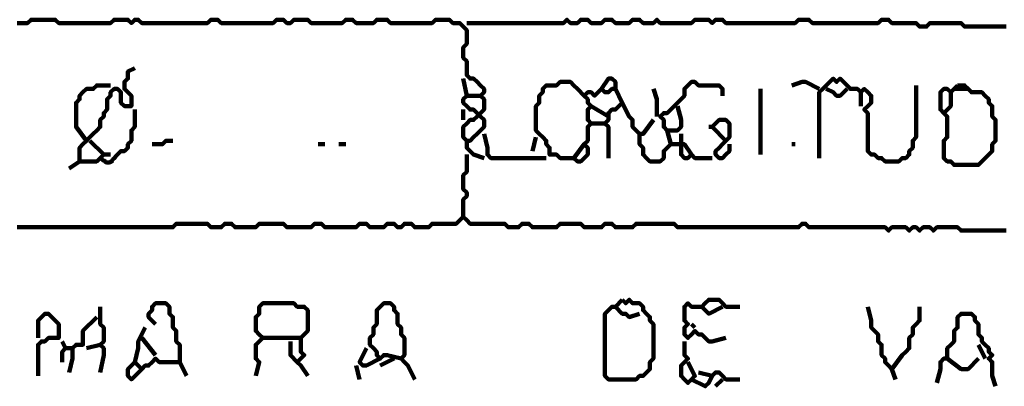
# Model space of a CAD drawing. Header units: metres. Extents: x 1959 to 4131, y 3282 to 4313.
# Tile 307 of 356: x 2425.968 to 2428.597, y 4306.764 to 4307.742. Entities that reach past the tile are written whole.
import ezdxf

# ---------------------------------------------------------------- set-up
doc = ezdxf.new("R2010")
doc.units = ezdxf.units.M
doc.layers.add('P', color=250, linetype='Continuous', lineweight=100)

msp = doc.modelspace()

# ---------------------------------------------------------------- linework, layer by layer
at = {"layer": 'P', "color": 0, "linetype": 'Continuous'}
for points in [[(2425.9617, 4307.733), (2425.9709, 4307.733), (2425.9802, 4307.733), (2425.9894, 4307.733), (2425.9986, 4307.7423), (2426.0079, 4307.7423), (2426.0171, 4307.7423), (2426.0263, 4307.7423), (2426.0356, 4307.7423), (2426.0448, 4307.7423), (2426.054, 4307.7423), (2426.0632, 4307.7423), (2426.0725, 4307.733), (2426.0817, 4307.733), (2426.0909, 4307.733), (2426.1002, 4307.733), (2426.1094, 4307.733), (2426.1186, 4307.733), (2426.1279, 4307.733), (2426.1371, 4307.733), (2426.1463, 4307.733), (2426.1556, 4307.733), (2426.1648, 4307.733), (2426.174, 4307.733), (2426.1832, 4307.733), (2426.1925, 4307.733), (2426.2017, 4307.733), (2426.2109, 4307.733), (2426.2202, 4307.7423), (2426.2294, 4307.7423), (2426.2386, 4307.7423), (2426.2479, 4307.7423), (2426.2571, 4307.7423), (2426.2663, 4307.733), (2426.2756, 4307.7423), (2426.2848, 4307.7423), (2426.294, 4307.733), (2426.3032, 4307.733), (2426.3125, 4307.733), (2426.3217, 4307.733), (2426.3309, 4307.733), (2426.3402, 4307.733), (2426.3494, 4307.733), (2426.3586, 4307.733), (2426.3679, 4307.733), (2426.3771, 4307.733), (2426.3863, 4307.733), (2426.3956, 4307.733), (2426.4048, 4307.733), (2426.414, 4307.733), (2426.4232, 4307.733), (2426.4325, 4307.733), (2426.4417, 4307.733), (2426.4509, 4307.733), (2426.4602, 4307.733), (2426.4694, 4307.733), (2426.4786, 4307.7423), (2426.4879, 4307.7423), (2426.4971, 4307.7423), (2426.5063, 4307.733), (2426.5156, 4307.733), (2426.5248, 4307.733), (2426.534, 4307.733), (2426.5432, 4307.733), (2426.5525, 4307.733), (2426.5617, 4307.733), (2426.5709, 4307.733), (2426.5802, 4307.733), (2426.5894, 4307.733), (2426.5986, 4307.733), (2426.6079, 4307.733), (2426.6171, 4307.733), (2426.6263, 4307.733), (2426.6356, 4307.733), (2426.6448, 4307.733), (2426.654, 4307.7423), (2426.6632, 4307.7423), (2426.6725, 4307.7423), (2426.6817, 4307.733), (2426.6909, 4307.733), (2426.7002, 4307.7423), (2426.7094, 4307.7423), (2426.7186, 4307.7423), (2426.7279, 4307.7423), (2426.7371, 4307.7423), (2426.7463, 4307.733), (2426.7556, 4307.733), (2426.7648, 4307.733), (2426.774, 4307.733), (2426.7832, 4307.733), (2426.7925, 4307.733), (2426.8017, 4307.733), (2426.8109, 4307.733), (2426.8202, 4307.733), (2426.8294, 4307.733), (2426.8386, 4307.7423), (2426.8479, 4307.7423), (2426.8571, 4307.7423), (2426.8663, 4307.733), (2426.8756, 4307.733), (2426.8848, 4307.733), (2426.894, 4307.733), (2426.9032, 4307.733), (2426.9125, 4307.733), (2426.9217, 4307.7423), (2426.9309, 4307.7423), (2426.9402, 4307.7423), (2426.9494, 4307.7423), (2426.9586, 4307.733), (2426.9679, 4307.733), (2426.9771, 4307.733), (2426.9863, 4307.733), (2426.9956, 4307.733), (2427.0048, 4307.733), (2427.014, 4307.733), (2427.0232, 4307.733), (2427.0325, 4307.733), (2427.0417, 4307.733), (2427.0509, 4307.733), (2427.0602, 4307.733), (2427.0694, 4307.733), (2427.0786, 4307.7423), (2427.0879, 4307.7423), (2427.0971, 4307.7423), (2427.1063, 4307.7423), (2427.1156, 4307.7423), (2427.1248, 4307.733), (2427.134, 4307.733), (2427.1432, 4307.733), (2427.1525, 4307.7238), (2427.1617, 4307.7146), (2427.1617, 4307.7053), (2427.1617, 4307.6961), (2427.1617, 4307.6869), (2427.1617, 4307.6776), (2427.1525, 4307.6684), (2427.1525, 4307.6592), (2427.1525, 4307.6499), (2427.1525, 4307.6407), (2427.1617, 4307.6315), (2427.1617, 4307.6223), (2427.1617, 4307.613), (2427.1617, 4307.6038), (2427.1617, 4307.5946), (2427.1709, 4307.5853), (2427.1802, 4307.5853), (2427.1894, 4307.5761), (2427.1986, 4307.5669), (2427.2079, 4307.5576), (2427.2079, 4307.5484), (2427.1986, 4307.5392), (2427.2079, 4307.5299), (2427.2079, 4307.5207), (2427.2079, 4307.5115), (2427.2079, 4307.5023), (2427.1986, 4307.493), (2427.1894, 4307.4838), (2427.1802, 4307.4746), (2427.1709, 4307.4746), (2427.1617, 4307.4653), (2427.1525, 4307.4561), (2427.1525, 4307.4469), (2427.1525, 4307.4376), (2427.1525, 4307.4284), (2427.1617, 4307.4192), (2427.1709, 4307.4192), (2427.1802, 4307.4284), (2427.1894, 4307.4376), (2427.1986, 4307.4469), (2427.2079, 4307.4561), (2427.2079, 4307.4653), (2427.2079, 4307.4746), (2427.1986, 4307.4838), (2427.1894, 4307.493), (2427.1802, 4307.5023), (2427.1709, 4307.5023), (2427.1617, 4307.5115), (2427.1525, 4307.5207), (2427.1525, 4307.5299), (2427.1617, 4307.5392), (2427.1525, 4307.5853)], [(2427.1617, 4307.733), (2427.1986, 4307.733), (2427.2079, 4307.733), (2427.2171, 4307.733), (2427.2263, 4307.733), (2427.2356, 4307.733), (2427.2448, 4307.733), (2427.254, 4307.733), (2427.2632, 4307.733), (2427.2725, 4307.733), (2427.2817, 4307.733), (2427.2909, 4307.733), (2427.3002, 4307.733), (2427.3094, 4307.733), (2427.3186, 4307.733), (2427.3279, 4307.733), (2427.3371, 4307.733), (2427.3463, 4307.733), (2427.3556, 4307.733), (2427.3648, 4307.733), (2427.374, 4307.733), (2427.3832, 4307.733), (2427.3925, 4307.733), (2427.4017, 4307.733), (2427.4109, 4307.733), (2427.4202, 4307.733), (2427.4294, 4307.7423), (2427.4386, 4307.733), (2427.4479, 4307.733), (2427.4571, 4307.733), (2427.4663, 4307.7423), (2427.4756, 4307.7423), (2427.4848, 4307.7423), (2427.494, 4307.733), (2427.5032, 4307.733), (2427.5125, 4307.733), (2427.5217, 4307.733), (2427.5309, 4307.7423), (2427.5402, 4307.7423), (2427.5494, 4307.7423), (2427.5586, 4307.733), (2427.5679, 4307.733), (2427.5771, 4307.733), (2427.5863, 4307.733), (2427.5956, 4307.733), (2427.6048, 4307.7423), (2427.614, 4307.7423), (2427.6232, 4307.7423), (2427.6325, 4307.733), (2427.6417, 4307.733), (2427.6509, 4307.733), (2427.6602, 4307.733), (2427.6694, 4307.7423), (2427.6786, 4307.733), (2427.6879, 4307.733), (2427.6971, 4307.733), (2427.7063, 4307.733), (2427.7156, 4307.733), (2427.7248, 4307.733), (2427.734, 4307.733), (2427.7432, 4307.733), (2427.7525, 4307.733), (2427.7617, 4307.733), (2427.7709, 4307.7423), (2427.7802, 4307.7423), (2427.7894, 4307.7423), (2427.7986, 4307.7423), (2427.8079, 4307.7423), (2427.8171, 4307.733), (2427.8263, 4307.7423), (2427.8356, 4307.7423), (2427.8448, 4307.7423), (2427.854, 4307.733), (2427.8632, 4307.733), (2427.8725, 4307.733), (2427.8817, 4307.733), (2427.8909, 4307.733), (2427.9002, 4307.733), (2427.9094, 4307.733), (2427.9186, 4307.733), (2427.9279, 4307.733), (2427.9371, 4307.733), (2427.9463, 4307.733), (2427.9556, 4307.733), (2427.9648, 4307.733), (2427.974, 4307.733), (2427.9832, 4307.733), (2427.9925, 4307.733), (2428.0017, 4307.733), (2428.0109, 4307.733), (2428.0202, 4307.733), (2428.0294, 4307.733), (2428.0386, 4307.733), (2428.0479, 4307.7423), (2428.0571, 4307.7423), (2428.0663, 4307.7423), (2428.0756, 4307.7423), (2428.0848, 4307.733), (2428.094, 4307.733), (2428.1032, 4307.733), (2428.1125, 4307.733), (2428.1217, 4307.733), (2428.1309, 4307.733), (2428.1402, 4307.733), (2428.1494, 4307.733), (2428.1586, 4307.733), (2428.1679, 4307.733), (2428.1771, 4307.733), (2428.1863, 4307.733), (2428.1956, 4307.733), (2428.2048, 4307.733), (2428.214, 4307.733), (2428.2232, 4307.733), (2428.2325, 4307.733), (2428.2417, 4307.733), (2428.2509, 4307.733), (2428.2602, 4307.733), (2428.2694, 4307.7423), (2428.2786, 4307.7423), (2428.2879, 4307.7423), (2428.2971, 4307.733), (2428.3063, 4307.733), (2428.3156, 4307.733), (2428.3248, 4307.733), (2428.334, 4307.733), (2428.3432, 4307.733), (2428.3525, 4307.733), (2428.3617, 4307.733), (2428.3709, 4307.7238), (2428.3802, 4307.7238), (2428.3894, 4307.7238), (2428.3986, 4307.733), (2428.4079, 4307.733), (2428.4171, 4307.733), (2428.4263, 4307.733), (2428.4356, 4307.733), (2428.4448, 4307.733), (2428.454, 4307.733), (2428.4632, 4307.733), (2428.4725, 4307.733), (2428.4817, 4307.733), (2428.4909, 4307.7238), (2428.5002, 4307.7238), (2428.5094, 4307.7238), (2428.5186, 4307.7238), (2428.5279, 4307.7238), (2428.5371, 4307.7238), (2428.5463, 4307.7238), (2428.5556, 4307.7238), (2428.5648, 4307.7238), (2428.574, 4307.7238), (2428.5832, 4307.7238), (2428.5925, 4307.7238), (2428.6017, 4307.7238)], [(2426.1556, 4307.4192), (2426.1925, 4307.3823), (2426.1832, 4307.373), (2426.174, 4307.3638), (2426.1648, 4307.3638), (2426.1556, 4307.3638), (2426.1463, 4307.3638), (2426.1371, 4307.3638), (2426.1279, 4307.3638), (2426.1279, 4307.373), (2426.1279, 4307.3823), (2426.1279, 4307.3915), (2426.1279, 4307.4007), (2426.1371, 4307.4099), (2426.1463, 4307.4192), (2426.1556, 4307.4284), (2426.1648, 4307.4376), (2426.174, 4307.4469), (2426.1832, 4307.4561), (2426.1832, 4307.4653), (2426.1832, 4307.4746), (2426.1925, 4307.4838), (2426.1925, 4307.493), (2426.2017, 4307.5023), (2426.2017, 4307.5115), (2426.2017, 4307.5207), (2426.2017, 4307.5299), (2426.2109, 4307.5392), (2426.2109, 4307.5484), (2426.2202, 4307.5576), (2426.2294, 4307.5576), (2426.2386, 4307.5484), (2426.2386, 4307.5392), (2426.2386, 4307.5299), (2426.2386, 4307.5207), (2426.2479, 4307.5115), (2426.2571, 4307.5115), (2426.2663, 4307.5115), (2426.2663, 4307.5207), (2426.2663, 4307.5299), (2426.2663, 4307.5392), (2426.2571, 4307.5484), (2426.2479, 4307.5576), (2426.2479, 4307.5669), (2426.2479, 4307.5761), (2426.2571, 4307.5853), (2426.2571, 4307.5946), (2426.2571, 4307.6038), (2426.2756, 4307.613)], [(2427.5217, 4307.5576), (2427.5402, 4307.5853), (2427.5494, 4307.5853), (2427.5586, 4307.5761), (2427.5586, 4307.5669), (2427.5586, 4307.5576), (2427.5494, 4307.5576), (2427.5402, 4307.5484), (2427.5309, 4307.5484), (2427.5217, 4307.5576), (2427.5125, 4307.5484), (2427.5032, 4307.5392), (2427.494, 4307.5484), (2427.4848, 4307.5484), (2427.4756, 4307.5392), (2427.4848, 4307.5299), (2427.4848, 4307.5207), (2427.494, 4307.5115), (2427.4848, 4307.5023), (2427.4848, 4307.493), (2427.4848, 4307.4838), (2427.4848, 4307.4746), (2427.494, 4307.4653), (2427.4848, 4307.4561), (2427.4848, 4307.4469), (2427.4848, 4307.4376), (2427.4848, 4307.4284), (2427.4848, 4307.4192), (2427.4756, 4307.4099), (2427.4848, 4307.4007), (2427.4848, 4307.3915), (2427.4848, 4307.3823), (2427.4756, 4307.373), (2427.4663, 4307.3638), (2427.4571, 4307.3638), (2427.4479, 4307.373), (2427.4386, 4307.373), (2427.4294, 4307.373), (2427.4202, 4307.373), (2427.4109, 4307.373), (2427.4017, 4307.3823), (2427.3925, 4307.3823), (2427.3832, 4307.3823), (2427.3832, 4307.3915), (2427.3832, 4307.4007), (2427.374, 4307.4099), (2427.374, 4307.4192), (2427.3648, 4307.4284), (2427.3556, 4307.4376), (2427.3463, 4307.4469), (2427.3463, 4307.4561), (2427.3463, 4307.4653), (2427.3463, 4307.4746), (2427.3463, 4307.4838), (2427.3463, 4307.493), (2427.3463, 4307.5023), (2427.3463, 4307.5115), (2427.3556, 4307.5207), (2427.3556, 4307.5299), (2427.3556, 4307.5392), (2427.3648, 4307.5484), (2427.3648, 4307.5576), (2427.374, 4307.5669), (2427.3832, 4307.5669), (2427.3925, 4307.5669), (2427.4017, 4307.5669), (2427.4109, 4307.5761), (2427.4202, 4307.5761), (2427.4294, 4307.5761), (2427.4386, 4307.5761), (2427.4479, 4307.5669), (2427.4571, 4307.5576), (2427.4756, 4307.5392)], [(2427.7248, 4307.5115), (2427.734, 4307.4746), (2427.734, 4307.4653), (2427.734, 4307.4561), (2427.7248, 4307.4469), (2427.7156, 4307.4469), (2427.7063, 4307.4469), (2427.6971, 4307.4469), (2427.6879, 4307.4561), (2427.6879, 4307.4653), (2427.6879, 4307.4746), (2427.6786, 4307.4838), (2427.6879, 4307.493), (2427.6971, 4307.493), (2427.7063, 4307.5023), (2427.7156, 4307.5115), (2427.7248, 4307.5207), (2427.734, 4307.5299), (2427.7432, 4307.5392), (2427.7432, 4307.5484), (2427.7432, 4307.5576), (2427.7525, 4307.5669), (2427.7617, 4307.5761), (2427.7709, 4307.5761), (2427.7802, 4307.5669), (2427.7894, 4307.5669), (2427.7986, 4307.5669), (2427.8079, 4307.5669), (2427.8171, 4307.5669), (2427.8263, 4307.5669), (2427.8356, 4307.5669), (2427.8448, 4307.5576), (2427.8448, 4307.5392)], [(2428.0294, 4307.5669), (2428.0571, 4307.5761), (2428.0663, 4307.5761), (2428.1032, 4307.5576)], [(2428.1032, 4307.373), (2428.1032, 4307.4099), (2428.1032, 4307.4192), (2428.1032, 4307.4284), (2428.1032, 4307.4376), (2428.1032, 4307.4469), (2428.1032, 4307.4561), (2428.1032, 4307.4653), (2428.1032, 4307.4746), (2428.1032, 4307.4838), (2428.1032, 4307.493), (2428.1032, 4307.5023), (2428.1032, 4307.5115), (2428.1032, 4307.5207), (2428.1032, 4307.5299), (2428.1032, 4307.5392), (2428.1032, 4307.5484), (2428.1125, 4307.5576), (2428.1217, 4307.5669), (2428.1309, 4307.5761), (2428.1402, 4307.5853), (2428.1494, 4307.5761), (2428.1586, 4307.5853), (2428.1679, 4307.5761), (2428.1771, 4307.5669), (2428.1863, 4307.5576), (2428.1956, 4307.5576), (2428.2048, 4307.5576), (2428.214, 4307.5484), (2428.2232, 4307.5576), (2428.2325, 4307.5484), (2428.2417, 4307.5392), (2428.2417, 4307.5299), (2428.2417, 4307.5207), (2428.2325, 4307.5115), (2428.2232, 4307.5023), (2428.2325, 4307.493), (2428.2325, 4307.4838), (2428.2325, 4307.4746), (2428.2325, 4307.4653), (2428.2325, 4307.4561), (2428.2325, 4307.4469), (2428.2325, 4307.4376), (2428.2325, 4307.4284), (2428.2325, 4307.4192), (2428.2325, 4307.4099), (2428.2325, 4307.4007), (2428.2325, 4307.3915), (2428.2417, 4307.3823), (2428.2509, 4307.3823), (2428.2602, 4307.373), (2428.2694, 4307.373), (2428.2786, 4307.3638), (2428.2879, 4307.3638), (2428.2971, 4307.3638), (2428.3063, 4307.3638), (2428.3156, 4307.3638), (2428.3248, 4307.373), (2428.334, 4307.373), (2428.3432, 4307.3823), (2428.3432, 4307.3915), (2428.3525, 4307.4007), (2428.3525, 4307.4099), (2428.3525, 4307.4192), (2428.3617, 4307.4284), (2428.3617, 4307.4376), (2428.3617, 4307.4469), (2428.3617, 4307.4561), (2428.3617, 4307.4653), (2428.3617, 4307.4746), (2428.3617, 4307.4838), (2428.3617, 4307.493), (2428.3617, 4307.5023), (2428.3617, 4307.5115), (2428.3617, 4307.5207), (2428.3617, 4307.5299), (2428.3617, 4307.5669)], [(2426.1463, 4307.4192), (2426.1186, 4307.4561), (2426.1186, 4307.4653), (2426.1186, 4307.4746), (2426.1186, 4307.4838), (2426.1186, 4307.493), (2426.1186, 4307.5023), (2426.1186, 4307.5115), (2426.1186, 4307.5207), (2426.1279, 4307.5299), (2426.1279, 4307.5392), (2426.1371, 4307.5484), (2426.1463, 4307.5576), (2426.1556, 4307.5576), (2426.1648, 4307.5576), (2426.174, 4307.5669), (2426.2109, 4307.5669)], [(2427.5586, 4307.5576), (2427.5771, 4307.5207), (2427.5679, 4307.5115), (2427.5586, 4307.5023), (2427.5494, 4307.5023), (2427.5402, 4307.493), (2427.5402, 4307.4838), (2427.5402, 4307.4746), (2427.5309, 4307.4653), (2427.5402, 4307.4561), (2427.5402, 4307.4469), (2427.5402, 4307.4376), (2427.5402, 4307.4284), (2427.5402, 4307.4192), (2427.5402, 4307.4099), (2427.5402, 4307.4007), (2427.5402, 4307.373)], [(2427.6602, 4307.5576), (2427.6694, 4307.5299), (2427.6694, 4307.5207), (2427.6694, 4307.4838)], [(2427.9463, 4307.5576), (2427.9463, 4307.5207), (2427.9463, 4307.5115), (2427.9463, 4307.5023), (2427.9463, 4307.493), (2427.9463, 4307.4838), (2427.9463, 4307.4746), (2427.9463, 4307.4653), (2427.9463, 4307.4561), (2427.9463, 4307.4469), (2427.9463, 4307.4376), (2427.9463, 4307.4284), (2427.9463, 4307.3823)], [(2428.1771, 4307.5576), (2428.1586, 4307.5392), (2428.1494, 4307.5392), (2428.1402, 4307.5484), (2428.1217, 4307.5576)], [(2428.214, 4307.5484), (2428.214, 4307.5115)], [(2428.4725, 4307.5669), (2428.4817, 4307.5669), (2428.4909, 4307.5669), (2428.5002, 4307.5576), (2428.5094, 4307.5484), (2428.5186, 4307.5484), (2428.5279, 4307.5484), (2428.5371, 4307.5484), (2428.5463, 4307.5392), (2428.5556, 4307.5299), (2428.5556, 4307.5207), (2428.5648, 4307.5115), (2428.5648, 4307.5023), (2428.5648, 4307.493), (2428.5648, 4307.4838), (2428.574, 4307.4746), (2428.574, 4307.4653), (2428.574, 4307.4561), (2428.574, 4307.4469), (2428.574, 4307.4376), (2428.574, 4307.4284), (2428.574, 4307.4192), (2428.5648, 4307.4099), (2428.5648, 4307.4007), (2428.5648, 4307.3915), (2428.5556, 4307.3823), (2428.5463, 4307.373), (2428.5371, 4307.3638), (2428.5279, 4307.3546), (2428.5186, 4307.3546), (2428.5094, 4307.3546), (2428.5002, 4307.3546), (2428.4909, 4307.3546), (2428.4817, 4307.3546), (2428.4725, 4307.3546), (2428.4632, 4307.3546), (2428.454, 4307.3638), (2428.4448, 4307.3638), (2428.4356, 4307.373), (2428.4356, 4307.3823), (2428.4356, 4307.3915), (2428.4356, 4307.4007), (2428.4356, 4307.4099), (2428.4356, 4307.4192), (2428.4448, 4307.4284), (2428.4448, 4307.4376), (2428.4448, 4307.4469), (2428.4448, 4307.4561), (2428.4448, 4307.4653), (2428.4448, 4307.4746), (2428.4448, 4307.4838), (2428.4356, 4307.493), (2428.4263, 4307.5023), (2428.4263, 4307.5115), (2428.4263, 4307.5207), (2428.4263, 4307.5299), (2428.4263, 4307.5392), (2428.4263, 4307.5484), (2428.4356, 4307.5576), (2428.4448, 4307.5576), (2428.454, 4307.5484), (2428.4725, 4307.5669)], [(2428.454, 4307.5484), (2428.454, 4307.5299), (2428.454, 4307.5207), (2428.454, 4307.5115), (2428.4356, 4307.493)], [(2428.4632, 4307.5576), (2428.5002, 4307.5576)], [(2427.1617, 4307.5392), (2427.1986, 4307.5392)], [(2427.5771, 4307.5207), (2427.5956, 4307.4838), (2427.6048, 4307.4746), (2427.6048, 4307.4653), (2427.6048, 4307.4561), (2427.614, 4307.4469), (2427.6232, 4307.4376), (2427.6325, 4307.4376), (2427.6602, 4307.4746)], [(2426.2756, 4307.5023), (2426.2756, 4307.4653), (2426.2756, 4307.4561), (2426.2663, 4307.4469), (2426.2663, 4307.4376), (2426.2663, 4307.4284), (2426.2663, 4307.4192), (2426.2571, 4307.4099), (2426.2571, 4307.4007), (2426.2479, 4307.3915), (2426.2386, 4307.3915), (2426.2294, 4307.3823), (2426.2248, 4307.3776), (2426.2217, 4307.373), (2426.2171, 4307.3699), (2426.2156, 4307.3669), (2426.2109, 4307.3623), (2426.2063, 4307.3607), (2426.2017, 4307.3607), (2426.1971, 4307.3623), (2426.1956, 4307.3653), (2426.1909, 4307.3669), (2426.1879, 4307.3699), (2426.1832, 4307.373)], [(2427.1525, 4307.5023), (2427.1525, 4307.4746)], [(2427.494, 4307.5115), (2427.5402, 4307.4838)], [(2427.854, 4307.4192), (2427.8171, 4307.4561), (2427.8263, 4307.4653), (2427.8356, 4307.4746), (2427.8448, 4307.4746), (2427.854, 4307.4746), (2427.8632, 4307.4653), (2427.8632, 4307.4561), (2427.8632, 4307.4469), (2427.8632, 4307.4376), (2427.8632, 4307.4284), (2427.854, 4307.4192), (2427.8448, 4307.4099), (2427.8356, 4307.4007), (2427.8263, 4307.3915), (2427.8263, 4307.3823), (2427.8356, 4307.373), (2427.8448, 4307.373), (2427.854, 4307.3823), (2427.8632, 4307.3915), (2427.8632, 4307.4099)], [(2427.494, 4307.4653), (2427.5309, 4307.4653)], [(2427.6971, 4307.4469), (2427.7063, 4307.4099), (2427.6971, 4307.4007), (2427.6879, 4307.3915), (2427.6879, 4307.3823), (2427.6879, 4307.373), (2427.6786, 4307.3638), (2427.6694, 4307.3638), (2427.6602, 4307.3638), (2427.6509, 4307.3638), (2427.6417, 4307.373), (2427.6325, 4307.3823), (2427.6325, 4307.3915), (2427.6325, 4307.4007), (2427.6232, 4307.4099), (2427.6232, 4307.4192), (2427.6232, 4307.4376)], [(2427.8079, 4307.4561), (2427.8171, 4307.4561)], [(2426.3217, 4307.4099), (2426.3402, 4307.4099), (2426.3494, 4307.4099), (2426.3586, 4307.4192), (2426.3771, 4307.4192)], [(2427.1617, 4307.4192), (2427.1617, 4307.4007), (2427.1709, 4307.3915), (2427.1802, 4307.3823), (2427.2079, 4307.373)], [(2427.2079, 4307.4376), (2427.2171, 4307.4007), (2427.2171, 4307.3915), (2427.2171, 4307.3823), (2427.2263, 4307.373), (2427.2356, 4307.373), (2427.2448, 4307.373), (2427.254, 4307.373), (2427.2632, 4307.373), (2427.2725, 4307.373), (2427.2817, 4307.373), (2427.2909, 4307.373), (2427.3002, 4307.373), (2427.3094, 4307.373), (2427.3186, 4307.373), (2427.3279, 4307.373), (2427.374, 4307.373)], [(2427.3463, 4307.4284), (2427.3371, 4307.3915)], [(2427.734, 4307.4376), (2427.734, 4307.4007), (2427.734, 4307.3915), (2427.734, 4307.3823), (2427.7432, 4307.373), (2427.7525, 4307.373), (2427.7617, 4307.3823), (2427.7709, 4307.373), (2427.8171, 4307.373)], [(2426.7648, 4307.4099), (2426.7832, 4307.4099)], [(2426.8202, 4307.4099), (2426.8386, 4307.4099)], [(2427.4479, 4307.373), (2427.4756, 4307.4099)], [(2427.7063, 4307.4099), (2427.734, 4307.4099), (2427.7432, 4307.4099), (2427.7617, 4307.3823)], [(2428.0294, 4307.4099), (2428.0386, 4307.4099)], [(2426.1279, 4307.3638), (2426.1002, 4307.3453)], [(2426.1925, 4307.3823), (2426.2109, 4307.3823)], [(2427.1617, 4307.3823), (2427.1617, 4307.3453), (2427.1617, 4307.3361), (2427.1525, 4307.3269), (2427.1525, 4307.3176), (2427.1525, 4307.3084), (2427.1525, 4307.2992), (2427.1525, 4307.2899), (2427.1617, 4307.2807), (2427.1617, 4307.2715), (2427.1525, 4307.2623), (2427.1525, 4307.253), (2427.1525, 4307.2161)], [(2425.9617, 4307.1884), (2425.9709, 4307.1884), (2425.9802, 4307.1884), (2425.9894, 4307.1884), (2425.9986, 4307.1884), (2426.0079, 4307.1884), (2426.0171, 4307.1884), (2426.0263, 4307.1884), (2426.0356, 4307.1884), (2426.0448, 4307.1884), (2426.054, 4307.1884), (2426.0632, 4307.1884), (2426.0725, 4307.1884), (2426.0817, 4307.1884), (2426.0909, 4307.1884), (2426.1002, 4307.1884), (2426.1094, 4307.1884), (2426.1186, 4307.1884), (2426.1279, 4307.1884), (2426.1371, 4307.1884), (2426.1463, 4307.1884), (2426.1556, 4307.1884), (2426.1648, 4307.1884), (2426.174, 4307.1884), (2426.1832, 4307.1884), (2426.1925, 4307.1884), (2426.2017, 4307.1884), (2426.2109, 4307.1884), (2426.2202, 4307.1884), (2426.2294, 4307.1884), (2426.2386, 4307.1884), (2426.2479, 4307.1884), (2426.2571, 4307.1884), (2426.2663, 4307.1884), (2426.2756, 4307.1884), (2426.2848, 4307.1884), (2426.294, 4307.1884), (2426.3032, 4307.1884), (2426.3125, 4307.1884), (2426.3217, 4307.1884), (2426.3309, 4307.1884), (2426.3402, 4307.1884), (2426.3494, 4307.1884), (2426.3586, 4307.1884), (2426.3679, 4307.1884), (2426.3771, 4307.1884), (2426.3863, 4307.1976), (2426.3956, 4307.1976), (2426.4048, 4307.1976), (2426.414, 4307.1976), (2426.4232, 4307.1976), (2426.4325, 4307.1976), (2426.4417, 4307.1976), (2426.4509, 4307.1976), (2426.4602, 4307.1976), (2426.4694, 4307.1976), (2426.4786, 4307.1884), (2426.4879, 4307.1884), (2426.4971, 4307.1884), (2426.5063, 4307.1884), (2426.5156, 4307.1976), (2426.5248, 4307.1976), (2426.534, 4307.1976), (2426.5432, 4307.1884), (2426.5525, 4307.1884), (2426.5617, 4307.1884), (2426.5709, 4307.1884), (2426.5802, 4307.1884), (2426.5894, 4307.1884), (2426.5986, 4307.1884), (2426.6079, 4307.1976), (2426.6171, 4307.1976), (2426.6263, 4307.1976), (2426.6356, 4307.1976), (2426.6448, 4307.1976), (2426.654, 4307.1976), (2426.6632, 4307.1976), (2426.6725, 4307.1976), (2426.6817, 4307.1884), (2426.6909, 4307.1884), (2426.7002, 4307.1884), (2426.7094, 4307.1884), (2426.7186, 4307.1884), (2426.7279, 4307.1884), (2426.7371, 4307.1884), (2426.7463, 4307.1884), (2426.7556, 4307.1976), (2426.7648, 4307.1976), (2426.774, 4307.1976), (2426.7832, 4307.1884), (2426.7925, 4307.1884), (2426.8017, 4307.1884), (2426.8109, 4307.1884), (2426.8202, 4307.1884), (2426.8294, 4307.1884), (2426.8386, 4307.1884), (2426.8479, 4307.1884), (2426.8571, 4307.1884), (2426.8663, 4307.1884), (2426.8756, 4307.1976), (2426.8848, 4307.1976), (2426.894, 4307.1976), (2426.9032, 4307.1884), (2426.9125, 4307.1884), (2426.9217, 4307.1884), (2426.9309, 4307.1884), (2426.9402, 4307.1884), (2426.9494, 4307.1976), (2426.9586, 4307.1976), (2426.9679, 4307.1976), (2426.9771, 4307.1884), (2426.9863, 4307.1884), (2426.9956, 4307.1976), (2427.0048, 4307.1976), (2427.014, 4307.1976), (2427.0232, 4307.1884), (2427.0325, 4307.1884), (2427.0417, 4307.1884), (2427.0509, 4307.1884), (2427.0602, 4307.1884), (2427.0694, 4307.1976), (2427.0786, 4307.1976), (2427.0879, 4307.1976), (2427.0971, 4307.1976), (2427.1063, 4307.1976), (2427.1156, 4307.1976), (2427.1248, 4307.1976), (2427.134, 4307.1976), (2427.1432, 4307.2069), (2427.1525, 4307.2161), (2427.1617, 4307.2069), (2427.1709, 4307.1976), (2427.1802, 4307.1976), (2427.1894, 4307.1976), (2427.1986, 4307.1976), (2427.2079, 4307.1976), (2427.2171, 4307.1976), (2427.2263, 4307.1976), (2427.2356, 4307.1976), (2427.2448, 4307.1976), (2427.254, 4307.1976), (2427.2632, 4307.1976), (2427.2725, 4307.1884), (2427.2817, 4307.1884), (2427.2909, 4307.1884), (2427.3002, 4307.1884), (2427.3094, 4307.1976), (2427.3186, 4307.1976), (2427.3279, 4307.1976), (2427.3371, 4307.1884), (2427.3463, 4307.1884), (2427.3556, 4307.1884), (2427.3648, 4307.1884), (2427.374, 4307.1884), (2427.3832, 4307.1884), (2427.3925, 4307.1884), (2427.4017, 4307.1884), (2427.4109, 4307.1976), (2427.4202, 4307.1976), (2427.4294, 4307.1976), (2427.4386, 4307.1976), (2427.4479, 4307.1976), (2427.4571, 4307.1976), (2427.4663, 4307.1976), (2427.4756, 4307.1884), (2427.4848, 4307.1884), (2427.494, 4307.1884), (2427.5032, 4307.1884), (2427.5125, 4307.1884), (2427.5217, 4307.1884), (2427.5309, 4307.1976), (2427.5402, 4307.1976), (2427.5494, 4307.1976), (2427.5586, 4307.1884), (2427.5679, 4307.1884), (2427.5771, 4307.1884), (2427.5863, 4307.1884), (2427.5956, 4307.1884), (2427.6048, 4307.1884), (2427.614, 4307.1976), (2427.6232, 4307.1976), (2427.6325, 4307.1976), (2427.6417, 4307.1976), (2427.6509, 4307.1976), (2427.6602, 4307.1976), (2427.6694, 4307.1976), (2427.6786, 4307.1976), (2427.6879, 4307.1976), (2427.6971, 4307.1976), (2427.7063, 4307.1976), (2427.7156, 4307.1976), (2427.7248, 4307.1884), (2427.734, 4307.1884), (2427.7432, 4307.1884), (2427.7525, 4307.1884), (2427.7617, 4307.1884), (2427.7709, 4307.1884), (2427.7802, 4307.1884), (2427.7894, 4307.1884), (2427.7986, 4307.1884), (2427.8079, 4307.1884), (2427.8171, 4307.1884), (2427.8263, 4307.1884), (2427.8356, 4307.1884), (2427.8448, 4307.1884), (2427.854, 4307.1884), (2427.8632, 4307.1884), (2427.8725, 4307.1884), (2427.8817, 4307.1884), (2427.8909, 4307.1884), (2427.9002, 4307.1884), (2427.9094, 4307.1884), (2427.9186, 4307.1884), (2427.9279, 4307.1884), (2427.9371, 4307.1884), (2427.9463, 4307.1884), (2427.9556, 4307.1884), (2427.9648, 4307.1884), (2427.974, 4307.1884), (2427.9832, 4307.1884), (2427.9925, 4307.1884), (2428.0017, 4307.1884), (2428.0109, 4307.1884), (2428.0202, 4307.1884), (2428.0294, 4307.1884), (2428.0386, 4307.1884), (2428.0479, 4307.1884), (2428.0571, 4307.1976), (2428.0663, 4307.1976), (2428.0756, 4307.1884), (2428.0848, 4307.1884), (2428.094, 4307.1884), (2428.1032, 4307.1884), (2428.1125, 4307.1884), (2428.1217, 4307.1884), (2428.1309, 4307.1884), (2428.1402, 4307.1884), (2428.1494, 4307.1884), (2428.1586, 4307.1884), (2428.1679, 4307.1884), (2428.1771, 4307.1884), (2428.1863, 4307.1884), (2428.1956, 4307.1884), (2428.2048, 4307.1884), (2428.214, 4307.1884), (2428.2232, 4307.1884), (2428.2325, 4307.1884), (2428.2417, 4307.1884), (2428.2509, 4307.1884), (2428.2602, 4307.1884), (2428.2694, 4307.1884), (2428.2786, 4307.1884), (2428.2879, 4307.1792), (2428.2971, 4307.1884), (2428.3063, 4307.1884), (2428.3156, 4307.1884), (2428.3248, 4307.1884), (2428.334, 4307.1884), (2428.3432, 4307.1792), (2428.3525, 4307.1884), (2428.3617, 4307.1884), (2428.3709, 4307.1792), (2428.3802, 4307.1884), (2428.3894, 4307.1884), (2428.3986, 4307.1884), (2428.4079, 4307.1792), (2428.4171, 4307.1884), (2428.4263, 4307.1884), (2428.4356, 4307.1884), (2428.4448, 4307.1884), (2428.454, 4307.1884), (2428.4632, 4307.1884), (2428.4725, 4307.1884), (2428.4817, 4307.1792), (2428.4909, 4307.1792), (2428.5002, 4307.1792), (2428.5094, 4307.1792), (2428.5186, 4307.1792), (2428.5279, 4307.1792), (2428.5371, 4307.1792), (2428.5463, 4307.1792), (2428.5556, 4307.1792), (2428.5648, 4307.1792), (2428.574, 4307.1792), (2428.5832, 4307.1792), (2428.5925, 4307.1792), (2428.6017, 4307.1792)], [(2427.5771, 4306.9946), (2427.5863, 4306.9853), (2427.5956, 4306.9946), (2427.6048, 4306.9853), (2427.614, 4306.9853), (2427.6232, 4306.9853), (2427.6325, 4306.9761), (2427.6325, 4306.9669), (2427.6417, 4306.9576), (2427.6509, 4306.9484), (2427.6509, 4306.9392), (2427.6602, 4306.9299), (2427.6602, 4306.9207), (2427.6602, 4306.9115), (2427.6602, 4306.9023), (2427.6602, 4306.893), (2427.6602, 4306.8838), (2427.6602, 4306.8746), (2427.6602, 4306.8653), (2427.6602, 4306.8561), (2427.6602, 4306.8469), (2427.6602, 4306.8376), (2427.6509, 4306.8284), (2427.6509, 4306.8192), (2427.6509, 4306.8099), (2427.6417, 4306.8007), (2427.6325, 4306.7915), (2427.6232, 4306.7915), (2427.614, 4306.7823), (2427.6048, 4306.7823), (2427.5956, 4306.7823), (2427.5863, 4306.7823), (2427.5771, 4306.7823), (2427.5679, 4306.7823), (2427.5586, 4306.7823), (2427.5494, 4306.7823), (2427.5402, 4306.7823), (2427.5309, 4306.7915), (2427.5309, 4306.8007), (2427.5309, 4306.8099), (2427.5309, 4306.8192), (2427.5309, 4306.8284), (2427.5309, 4306.8376), (2427.5309, 4306.8469), (2427.5309, 4306.8561), (2427.5309, 4306.8653), (2427.5309, 4306.8746), (2427.5309, 4306.8838), (2427.5309, 4306.893), (2427.5309, 4306.9023), (2427.5309, 4306.9115), (2427.5309, 4306.9207), (2427.5309, 4306.9299), (2427.5309, 4306.9392), (2427.5309, 4306.9484), (2427.5309, 4306.9576), (2427.5402, 4306.9669), (2427.5494, 4306.9761), (2427.5586, 4306.9761), (2427.5771, 4306.9946)], [(2427.8448, 4306.9761), (2427.8079, 4306.9576), (2427.7986, 4306.9669), (2427.7894, 4306.9761), (2427.7986, 4306.9853), (2427.8079, 4306.9946), (2427.8171, 4306.9946), (2427.8263, 4306.9946), (2427.8356, 4306.9946), (2427.8448, 4306.9853), (2427.854, 4306.9761), (2427.8632, 4306.9761), (2427.8909, 4306.9761)], [(2426.1832, 4306.9761), (2426.1832, 4306.9392), (2426.1832, 4306.9299), (2426.1925, 4306.9207), (2426.1925, 4306.9115), (2426.1925, 4306.9023), (2426.1925, 4306.893), (2426.1925, 4306.8838), (2426.1832, 4306.8746), (2426.1925, 4306.8653), (2426.1925, 4306.8561), (2426.1925, 4306.8469), (2426.1832, 4306.8007)], [(2426.3309, 4306.9299), (2426.3125, 4306.9484), (2426.3125, 4306.9576), (2426.3217, 4306.9669), (2426.3217, 4306.9761), (2426.3309, 4306.9853), (2426.3402, 4306.9853), (2426.3494, 4306.9853), (2426.3586, 4306.9853), (2426.3679, 4306.9761), (2426.3679, 4306.9669), (2426.3679, 4306.9576), (2426.3771, 4306.9484), (2426.3771, 4306.9392), (2426.3771, 4306.9299), (2426.3771, 4306.9207), (2426.3863, 4306.9115), (2426.3863, 4306.9023), (2426.3863, 4306.893), (2426.3863, 4306.8838), (2426.3956, 4306.8746), (2426.3956, 4306.8653), (2426.3956, 4306.8561), (2426.3956, 4306.8469), (2426.3956, 4306.8376), (2426.3956, 4306.8284), (2426.3863, 4306.8284), (2426.3771, 4306.8284), (2426.3679, 4306.8284), (2426.3586, 4306.8284), (2426.3494, 4306.8284), (2426.3402, 4306.8284), (2426.3309, 4306.8376), (2426.3217, 4306.8284), (2426.3125, 4306.8192), (2426.3032, 4306.8192), (2426.294, 4306.8099), (2426.2848, 4306.8192), (2426.2756, 4306.8284), (2426.2663, 4306.8192), (2426.2571, 4306.8099), (2426.2571, 4306.8007), (2426.2571, 4306.7915), (2426.2663, 4306.7823), (2426.294, 4306.8099)], [(2426.5986, 4306.7915), (2426.6079, 4306.8284), (2426.5986, 4306.8376), (2426.5986, 4306.8469), (2426.5986, 4306.8561), (2426.5986, 4306.8653), (2426.5986, 4306.8746), (2426.6079, 4306.8838), (2426.6171, 4306.893), (2426.6079, 4306.9023), (2426.5986, 4306.9115), (2426.5986, 4306.9207), (2426.5986, 4306.9299), (2426.5986, 4306.9392), (2426.5986, 4306.9484), (2426.6079, 4306.9576), (2426.6079, 4306.9669), (2426.6079, 4306.9761), (2426.6171, 4306.9853), (2426.6263, 4306.9853), (2426.6356, 4306.9853), (2426.6448, 4306.9853), (2426.654, 4306.9853), (2426.6632, 4306.9853), (2426.6725, 4306.9853), (2426.6817, 4306.9853), (2426.6909, 4306.9853), (2426.7002, 4306.9853), (2426.7094, 4306.9761), (2426.7186, 4306.9761), (2426.7279, 4306.9761), (2426.7371, 4306.9669), (2426.7371, 4306.9576), (2426.7371, 4306.9484), (2426.7371, 4306.9392), (2426.7371, 4306.9299), (2426.7371, 4306.9207), (2426.7371, 4306.9115), (2426.7279, 4306.9023), (2426.7186, 4306.893), (2426.7186, 4306.8838), (2426.7186, 4306.8746), (2426.7186, 4306.8653), (2426.7186, 4306.8561), (2426.7279, 4306.8469), (2426.7186, 4306.8376), (2426.7094, 4306.8284), (2426.7186, 4306.8192), (2426.7371, 4306.7915)], [(2426.9863, 4306.8376), (2426.9494, 4306.8469), (2426.9402, 4306.8469), (2426.9309, 4306.8376), (2426.9217, 4306.8469), (2426.9217, 4306.8561), (2426.9125, 4306.8653), (2426.9032, 4306.8746), (2426.9032, 4306.8838), (2426.9032, 4306.893), (2426.9125, 4306.9023), (2426.9125, 4306.9115), (2426.9125, 4306.9207), (2426.9217, 4306.9299), (2426.9217, 4306.9392), (2426.9217, 4306.9484), (2426.9217, 4306.9576), (2426.9217, 4306.9669), (2426.9309, 4306.9761), (2426.9402, 4306.9853), (2426.9494, 4306.9853), (2426.9586, 4306.9853), (2426.9679, 4306.9761), (2426.9679, 4306.9669), (2426.9771, 4306.9576), (2426.9771, 4306.9484), (2426.9771, 4306.9392), (2426.9771, 4306.9299), (2426.9863, 4306.9207), (2426.9863, 4306.9115), (2426.9863, 4306.9023), (2426.9956, 4306.893), (2426.9956, 4306.8838), (2426.9956, 4306.8746), (2426.9956, 4306.8653), (2426.9956, 4306.8561), (2426.9956, 4306.8469), (2426.9863, 4306.8376), (2426.9956, 4306.8284), (2427.0048, 4306.8192), (2427.0232, 4306.7823)], [(2427.5586, 4306.9761), (2427.5771, 4306.9576), (2427.5863, 4306.9576), (2427.5956, 4306.9484), (2427.6232, 4306.9576)], [(2427.854, 4306.893), (2427.8171, 4306.8838), (2427.8079, 4306.8838), (2427.7986, 4306.893), (2427.7894, 4306.9023), (2427.7802, 4306.9023), (2427.7709, 4306.9115), (2427.7617, 4306.9023), (2427.7525, 4306.893), (2427.7432, 4306.9023), (2427.7432, 4306.9115), (2427.7432, 4306.9207), (2427.7525, 4306.9299), (2427.7432, 4306.9392), (2427.7432, 4306.9484), (2427.7432, 4306.9576), (2427.7432, 4306.9669), (2427.7432, 4306.9761), (2427.7525, 4306.9853), (2427.7617, 4306.9761), (2427.7894, 4306.9761)], [(2428.2325, 4306.9761), (2428.2417, 4306.9392), (2428.2417, 4306.9299), (2428.2417, 4306.9207), (2428.2509, 4306.9115), (2428.2602, 4306.9023), (2428.2602, 4306.893), (2428.2602, 4306.8838), (2428.2694, 4306.8746), (2428.2694, 4306.8653), (2428.2694, 4306.8561), (2428.2694, 4306.8469), (2428.2786, 4306.8376), (2428.2786, 4306.8284), (2428.2879, 4306.8192), (2428.2971, 4306.8099), (2428.3063, 4306.7823)], [(2428.3709, 4306.9761), (2428.3709, 4306.9392), (2428.3617, 4306.9299), (2428.3525, 4306.9207), (2428.3525, 4306.9115), (2428.3525, 4306.9023), (2428.3432, 4306.893), (2428.3432, 4306.8838), (2428.3432, 4306.8746), (2428.3432, 4306.8653), (2428.334, 4306.8561), (2428.3248, 4306.8469), (2428.2971, 4306.8099)], [(2426.0171, 4306.893), (2426.0171, 4306.9299), (2426.0171, 4306.9392), (2426.0263, 4306.9484), (2426.0356, 4306.9576), (2426.0448, 4306.9576), (2426.054, 4306.9484), (2426.0632, 4306.9392), (2426.0725, 4306.9299), (2426.0725, 4306.9207), (2426.0725, 4306.9115), (2426.0725, 4306.9023), (2426.0725, 4306.893), (2426.0632, 4306.893), (2426.054, 4306.893), (2426.0448, 4306.893), (2426.0356, 4306.8838), (2426.0263, 4306.8838), (2426.0171, 4306.8746), (2426.0171, 4306.8653), (2426.0171, 4306.8561), (2426.0171, 4306.8469), (2426.0171, 4306.8376), (2426.0171, 4306.8284), (2426.0171, 4306.7915)], [(2426.1002, 4306.8007), (2426.1094, 4306.8376), (2426.1094, 4306.8469), (2426.1094, 4306.8561), (2426.1094, 4306.8653), (2426.1186, 4306.8746), (2426.1279, 4306.8746), (2426.1371, 4306.8746), (2426.1371, 4306.8838), (2426.1371, 4306.893), (2426.1371, 4306.9023), (2426.1371, 4306.9115), (2426.174, 4306.9484)], [(2428.4171, 4306.773), (2428.4263, 4306.8099), (2428.4263, 4306.8192), (2428.4263, 4306.8284), (2428.4356, 4306.8376), (2428.4448, 4306.8376), (2428.4448, 4306.8469), (2428.4448, 4306.8561), (2428.4448, 4306.8653), (2428.454, 4306.8746), (2428.4632, 4306.8838), (2428.4632, 4306.893), (2428.4632, 4306.9023), (2428.4632, 4306.9115), (2428.4725, 4306.9207), (2428.4725, 4306.9299), (2428.4725, 4306.9392), (2428.4725, 4306.9484), (2428.4817, 4306.9576), (2428.4909, 4306.9576), (2428.5002, 4306.9576), (2428.5094, 4306.9576), (2428.5186, 4306.9484), (2428.5186, 4306.9392), (2428.5279, 4306.9299), (2428.5279, 4306.9207), (2428.5279, 4306.9115), (2428.5279, 4306.9023), (2428.5371, 4306.893), (2428.5371, 4306.8838), (2428.5463, 4306.8746), (2428.5556, 4306.8653), (2428.5556, 4306.8561), (2428.5648, 4306.8469), (2428.5556, 4306.8376), (2428.5648, 4306.8284), (2428.5648, 4306.8192), (2428.5648, 4306.8099), (2428.5648, 4306.8007), (2428.5648, 4306.7915), (2428.574, 4306.7638)], [(2426.3032, 4306.9207), (2426.2848, 4306.8838), (2426.2848, 4306.8746), (2426.2848, 4306.8653), (2426.2756, 4306.8284)], [(2427.7617, 4306.9299), (2427.7709, 4306.9207)], [(2426.294, 4306.893), (2426.3309, 4306.8469)], [(2426.6171, 4306.893), (2426.654, 4306.893), (2426.6632, 4306.893), (2426.6725, 4306.893), (2426.7186, 4306.893)], [(2426.0817, 4306.8838), (2426.0909, 4306.8653), (2426.0817, 4306.8561), (2426.0817, 4306.8469), (2426.0817, 4306.8284)], [(2426.0909, 4306.8653), (2426.1094, 4306.8653)], [(2426.1463, 4306.8653), (2426.1832, 4306.8746)], [(2426.6909, 4306.8838), (2426.6909, 4306.8653), (2426.6909, 4306.8561), (2426.6909, 4306.8469), (2426.7094, 4306.8284)], [(2426.894, 4306.8653), (2426.8756, 4306.8284), (2426.8848, 4306.8192), (2426.894, 4306.8192), (2426.9309, 4306.8376)], [(2427.7432, 4306.8838), (2427.7432, 4306.8469), (2427.7525, 4306.8376), (2427.7432, 4306.8284), (2427.734, 4306.8192), (2427.734, 4306.8099), (2427.734, 4306.8007), (2427.734, 4306.7915), (2427.7432, 4306.7823), (2427.7525, 4306.773), (2427.7617, 4306.7823), (2427.7709, 4306.7915), (2427.7525, 4306.8284)], [(2428.5279, 4306.8746), (2428.5463, 4306.8376)], [(2426.9679, 4306.8376), (2426.9309, 4306.8192)], [(2428.4448, 4306.8376), (2428.4817, 4306.8099), (2428.4909, 4306.8099), (2428.5002, 4306.8099), (2428.5279, 4306.8376)], [(2426.3956, 4306.8284), (2426.414, 4306.7915)], [(2426.8663, 4306.8192), (2426.8756, 4306.7823)], [(2427.8171, 4306.7915), (2427.8079, 4306.773), (2427.7986, 4306.7638), (2427.7617, 4306.7823)], [(2427.7802, 4306.8007), (2427.8171, 4306.7915), (2427.8263, 4306.8007), (2427.8356, 4306.8007), (2427.8448, 4306.7915), (2427.854, 4306.7823), (2427.8632, 4306.7823), (2427.8725, 4306.7823), (2427.8909, 4306.7823)], [(2427.8448, 4306.7823), (2427.8263, 4306.7638)]]:
    msp.add_lwpolyline(points, dxfattribs=at)

doc.saveas('drawing.dxf')
